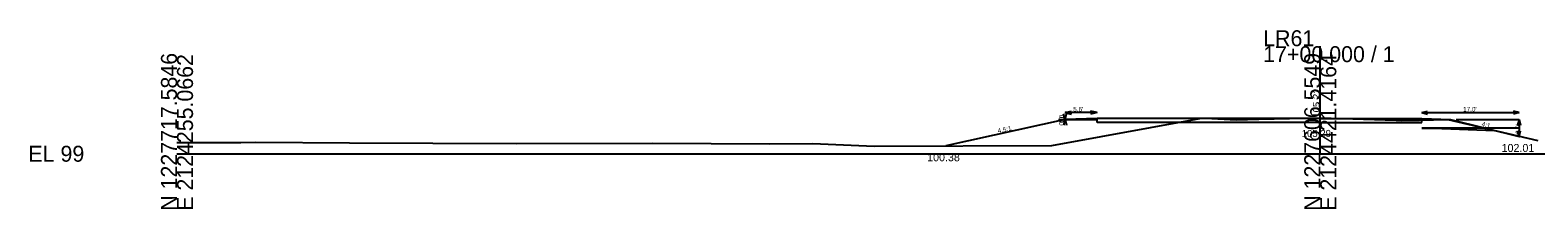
# Model space of a CAD drawing. Extents: x -26 to 1403, y -10 to 9574.
# Drawn here: x 974.3 to 1237.7, y 6990.3 to 7021.7 of the extents above; entities that cross this region are included whole.
import ezdxf

# ---------------------------------------------------------------- set-up
doc = ezdxf.new("R2010")
doc.units = 0
for name, color, linetype in [('XS_CELL', 7, 'Continuous'), ('XS_P_FINISHED_GRADE', 7, 'Continuous'), ('XS_P_FINISHED_GRADE_ELEV_TX', 7, 'Continuous'), ('XS_P_SUBGRADE_GRANULAR', 7, 'Continuous'), ('XS_P_SUBGRADE_PAVEMENT', 7, 'Continuous'), ('XS_P_TX_CLEARZONE', 7, 'Continuous'), ('XS_P_TX_DCH', 7, 'Continuous'), ('XS_P_TX_FS_BS', 7, 'Continuous'), ('XS_X_GROUND', 7, 'Continuous'), ('XS_X_GROUND_TX', 7, 'Continuous')]:
    doc.layers.add(name, color=color, linetype=linetype)

msp = doc.modelspace()

# ---------------------------------------------------------------- linework, layer by layer
at = {"layer": 'XS_CELL'}
for p, q in [((1200, 7000), (1200, 7018.87)), ((1000, 7000), (1200, 7000)), ((1200, 7000), (1400, 7000))]:
    msp.add_line(p, q, dxfattribs=at)
at = {"layer": 'XS_P_FINISHED_GRADE'}
for p, q in [((1155.34, 7006.01), (1134.5, 7001.38)), ((1160.94, 7006.21), (1155.34, 7006.01)), ((1200, 7006.21), (1160.94, 7006.21)), ((1200, 7006.21), (1217.77, 7006.21)), ((1217.77, 7006.21), (1222.77, 7006.01)), ((1222.77, 7006.01), (1234.77, 7003.01)), ((1234.77, 7003.01), (1234.95, 7003.07))]:
    msp.add_line(p, q, dxfattribs=at)
at = {"layer": 'XS_P_SUBGRADE_GRANULAR'}
for p, q in [((1155.12, 7006.01), (1160.94, 7006.01)), ((1160.94, 7006.01), (1158.94, 7006.01)), ((1234.97, 7004.51), (1217.77, 7004.51)), ((1217.77, 7004.51), (1219.77, 7004.51)), ((1219.77, 7004.51), (1230.48, 7004.08))]:
    msp.add_line(p, q, dxfattribs=at)
at = {"layer": 'XS_P_SUBGRADE_PAVEMENT'}
for p, q in [((1160.94, 7005.46), (1160.94, 7006.21)), ((1200, 7005.46), (1160.94, 7005.46)), ((1200, 7005.46), (1217.77, 7005.46)), ((1217.77, 7005.46), (1217.77, 7006.21))]:
    msp.add_line(p, q, dxfattribs=at)
at = {"layer": 'XS_P_TX_CLEARZONE'}
for p, q in [((1155.34, 7006.01), (1155.06, 7007.01)), ((1155.34, 7007.21), (1156.47, 7007.46)), ((1155.34, 7007.21), (1156.47, 7006.96)), ((1160.94, 7007.21), (1155.34, 7007.21)), ((1155.34, 7006.01), (1155.62, 7007.01)), ((1160.94, 7007.21), (1159.81, 7007.46)), ((1160.94, 7007.21), (1159.81, 7006.96)), ((1217.77, 7007.21), (1218.77, 7007.46)), ((1217.77, 7007.21), (1218.77, 7006.96)), ((1217.77, 7007.21), (1234.77, 7007.21)), ((1234.77, 7007.21), (1233.77, 7007.46)), ((1234.77, 7007.21), (1233.77, 7006.96)), ((1154.22, 7006.01), (1155.34, 7006.01)), ((1155.34, 7006.01), (1155.06, 7005.01)), ((1155.34, 7006.01), (1155.62, 7005.01)), ((1223.77, 7006.01), (1234.77, 7006.01)), ((1234.77, 7006.01), (1234.52, 7005.01)), ((1234.77, 7003.01), (1234.52, 7004.01)), ((1234.77, 7006.01), (1234.77, 7003.01)), ((1234.77, 7006.01), (1235.02, 7005.01)), ((1234.77, 7003.01), (1235.02, 7004.01))]:
    msp.add_line(p, q, dxfattribs=at)
at = {"layer": 'XS_X_GROUND'}
for p, q in [((1153.02, 7001.44), (1178.94, 7006.17)), ((1178.94, 7006.17), (1179.31, 7006.26)), ((1179.31, 7006.26), (1179.92, 7006.23)), ((1179.92, 7006.23), (1185.33, 7005.96)), ((1185.33, 7005.96), (1189.27, 7006.05)), ((1189.27, 7006.05), (1199.95, 7006.29)), ((1199.95, 7006.29), (1213.25, 7005.9)), ((1213.25, 7005.9), (1214.2, 7005.86)), ((1214.2, 7005.86), (1217.38, 7005.91)), ((1217.38, 7005.91), (1222.33, 7005.98)), ((1222.33, 7005.98), (1238.08, 7002.35)), ((1000, 7001.96), (1011.15, 7001.96)), ((1011.15, 7001.96), (1013.8, 7002.02)), ((1013.8, 7002.02), (1030.18, 7001.94)), ((1030.18, 7001.94), (1059.32, 7001.77)), ((1059.32, 7001.77), (1083.22, 7001.83)), ((1083.22, 7001.83), (1103.63, 7001.74)), ((1103.63, 7001.74), (1111.2, 7001.8)), ((1111.2, 7001.8), (1121.96, 7001.33)), ((1121.96, 7001.33), (1153.02, 7001.44))]:
    msp.add_line(p, q, dxfattribs=at)

# ---------------------------------------------------------------- texts
at = {"layer": 'XS_CELL'}
for s, p in [('LR61', (1190, 7018.87)), ('17+00.000 / 1', (1190, 7016.07)), ('EL 99', (974, 6998.6))]:
    msp.add_text(s, height=2.8, dxfattribs=at).set_placement(p)
for s, p in [('N 1227717.5846', (1000, 6990)), ('E 2124255.0662', (1002.8, 6990)), ('N 1227606.5549', (1200, 6990)), ('E 2124421.4164', (1202.8, 6990))]:
    msp.add_text(s, height=2.8, rotation=90, dxfattribs=at).set_placement(p)
at = {"layer": 'XS_P_FINISHED_GRADE_ELEV_TX'}
msp.add_text('105.21', height=1.25, rotation=90, dxfattribs=at).set_placement((1199.95, 7006.34))
at = {"layer": 'XS_P_TX_CLEARZONE'}
for s, p in [("0.0'", (1155.12, 7004.95)), ("3.0'", (1234.97, 7003.48))]:
    msp.add_text(s, height=0.8, rotation=90, dxfattribs=at).set_placement(p)
for s, p in [("5.6'", (1156.78, 7007.41)), ("17.0'", (1224.99, 7007.41))]:
    msp.add_text(s, height=0.8, dxfattribs=at).set_placement(p)
at = {"layer": 'XS_P_TX_DCH'}
for s, p in [('102.01', (1231.71, 7000.31)), ('100.38', (1131.22, 6998.68))]:
    msp.add_text(s, height=1.4, dxfattribs=at).set_placement(p)
at = {"layer": 'XS_P_TX_FS_BS'}
for s, rotation, p in [('1:0', 90, (1155.14, 7005.29)), ('4.5:1', 12.5255, (1143.65, 7003.61)), ('4:1', 345.9674, (1228.16, 7004.87))]:
    msp.add_text(s, height=0.8, rotation=rotation, dxfattribs=at).set_placement(p)
at = {"layer": 'XS_X_GROUND_TX'}
msp.add_text('105.29', height=1.25, rotation=360, dxfattribs=at).set_placement((1196.75, 7002.93))

doc.saveas('drawing.dxf')
